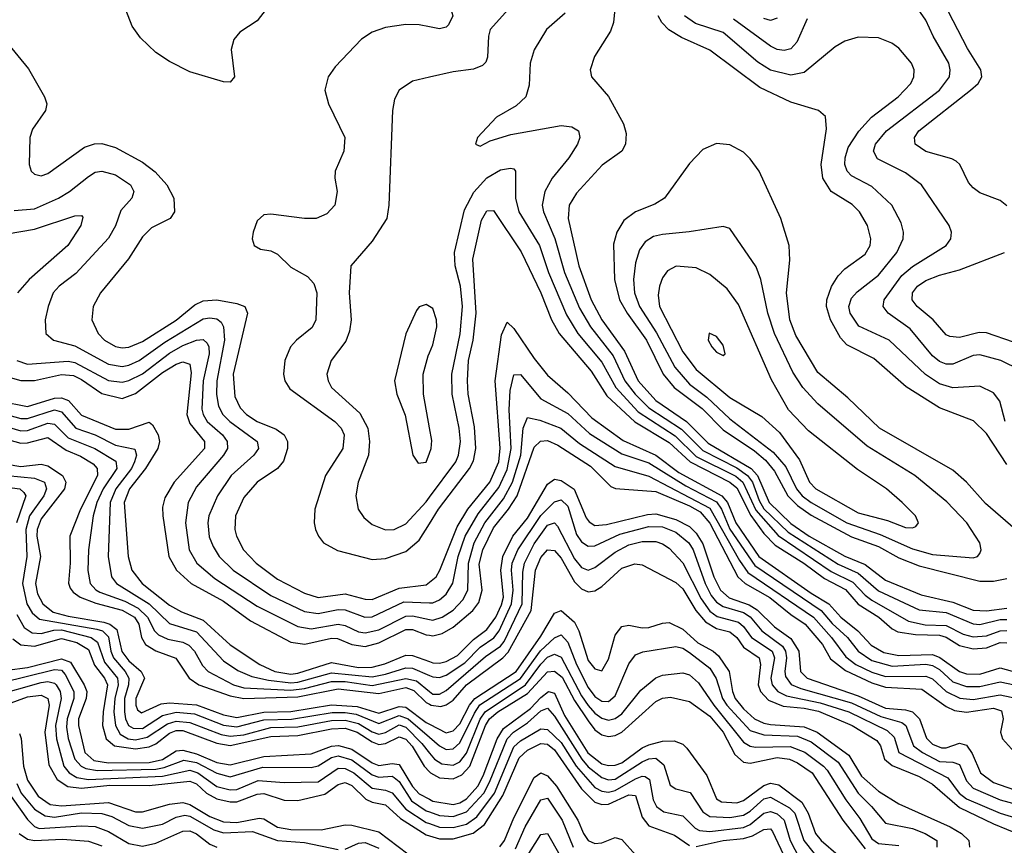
# Model space of a CAD drawing. Header units: inches. Extents: x 1308407 to 1441228, y 959628 to 1036311.
# Tile 474 of 656: x 1398787 to 1401702, y 976855 to 979299. Entities that reach past the tile are written whole.
import ezdxf

# ---------------------------------------------------------------- set-up
doc = ezdxf.new("R2010")
doc.units = ezdxf.units.IN
doc.header["$MEASUREMENT"] = 0
doc.layers.add('B3997', color=7, linetype='Continuous')
doc.layers.add('B4907', color=7, linetype='Continuous')

msp = doc.modelspace()

# ---------------------------------------------------------------- linework, layer by layer
at = {"layer": 'B3997', "color": 5}
for points, elevation in [([(1399516.5, 979330), (1399490, 979295), (1399438.6, 979261.4), (1399420.4, 979239.6), (1399413, 979210), (1399422.3, 979130), (1399410, 979113.3), (1399390, 979114.8), (1399290, 979144.1), (1399230, 979174.5), (1399190, 979201.5), (1399144.7, 979244.7), (1399119.4, 979279.4), (1399074.9, 979394.9)], 2880), ([(1400000, 979277.4), (1399970, 979283), (1399930, 979284.2), (1399870, 979275.8), (1399830, 979261.9), (1399798.7, 979241.3), (1399720.9, 979159.1), (1399699.7, 979130), (1399690.2, 979090), (1399700.6, 979050), (1399749.3, 978950), (1399746.2, 978910), (1399721, 978850), (1399719.8, 978830), (1399726.5, 978790), (1399720.2, 978750), (1399696.4, 978723.6), (1399664.7, 978710), (1399630, 978709.8), (1399530, 978723.1), (1399510, 978721.3), (1399490, 978703.7), (1399477.8, 978670), (1399474.6, 978650), (1399481.3, 978630), (1399499.5, 978619.5), (1399530, 978614.4), (1399550, 978605.2), (1399590, 978566.7), (1399638.6, 978538.6), (1399657.7, 978517.7), (1399667, 978490), (1399663.9, 978410), (1399652.3, 978387.7), (1399606, 978350), (1399588.5, 978330), (1399572, 978290), (1399567.6, 978250), (1399571.6, 978230), (1399586.3, 978206.3), (1399720.1, 978110), (1399738.6, 978090), (1399747.3, 978070), (1399743.8, 978030), (1399692.4, 977950), (1399660.7, 977850), (1399658.7, 977810), (1399662.5, 977790), (1399671, 977770), (1399686.5, 977750), (1399727.3, 977727.3), (1399830, 977701.4), (1399870, 977703.6), (1399930, 977724.3), (1399970, 977758.7), (1400000, 977806.9)], 2920), ([(1398749.7, 979229.7), (1398813.2, 979153.2), (1398860.1, 979070), (1398866.6, 979050), (1398863.2, 979030), (1398825, 978975), (1398816.6, 978950), (1398814.4, 978870), (1398820.9, 978850), (1398830, 978841.5), (1398850, 978836.9), (1398870, 978843.2), (1398978.8, 978921.2), (1399008.6, 978931.4), (1399030, 978932), (1399070, 978920.5), (1399150, 978876.5), (1399188, 978848.1), (1399222.3, 978810), (1399242.8, 978770), (1399245.3, 978730), (1399231.8, 978710), (1399177.1, 978682.9), (1399150, 978655.9), (1399108.8, 978591.2), (1399025.6, 978490), (1399003.9, 978450), (1399000.1, 978410), (1399019.2, 978370), (1399038.1, 978350), (1399070, 978331), (1399090, 978327.5), (1399110, 978329.5), (1399150, 978346.4), (1399250, 978409.5), (1399305.3, 978454.7), (1399330, 978466.2), (1399370, 978469.5), (1399430, 978459.2), (1399453.6, 978450), (1399461.4, 978430), (1399418.6, 978250), (1399423.8, 978183.8), (1399439.9, 978150), (1399458.5, 978130), (1399489.5, 978110), (1399546.5, 978086.5), (1399569.5, 978070), (1399579.3, 978050), (1399579.5, 978030), (1399567.4, 977992.6), (1399550, 977970.4), (1399490.1, 977930), (1399450, 977884.5), (1399425.7, 977830), (1399423.4, 977790), (1399428.8, 977770), (1399449.6, 977730), (1399487.1, 977690), (1399550, 977642.7), (1399630, 977601), (1399670, 977588.8), (1399750, 977599.1), (1399810, 977583.5), (1399830, 977583), (1399910, 977616.3), (1399990, 977625.7), (1400000, 977633.9)], 2880), ([(1400000, 979128.3), (1399950, 979116.8), (1399910.4, 979090), (1399896.2, 979063.8), (1399890.2, 979030), (1399879.4, 978750), (1399874, 978710), (1399830, 978643.5), (1399766.9, 978570), (1399762, 978490), (1399767.9, 978410), (1399763.6, 978376.4), (1399752.3, 978347.7), (1399709.3, 978290), (1399696.6, 978250), (1399699.8, 978230), (1399710.2, 978210), (1399794.2, 978134.2), (1399817.2, 978090), (1399822.5, 978050), (1399819.9, 978010), (1399788.8, 977930), (1399782, 977890), (1399789.4, 977850), (1399805.4, 977825.4), (1399830, 977804.8), (1399870, 977789), (1399895.1, 977790), (1399930, 977806.6), (1399990, 977871.7), (1400000, 977885.1)], 2940), ([(1398770, 978734.2), (1398830, 978738.4), (1398901.3, 978770), (1398933.8, 978790), (1398990, 978834.9), (1399010, 978847), (1399029.6, 978850.4), (1399070, 978839.2), (1399114.3, 978810), (1399125.1, 978790), (1399119, 978770), (1399086.4, 978733.6), (1399070, 978688.9), (1399050, 978652.5), (1398952.9, 978547.1), (1398903.5, 978510), (1398886.1, 978490), (1398870.7, 978450), (1398861.9, 978410), (1398864.1, 978370), (1398887.2, 978350), (1398950, 978333), (1399050, 978279.4), (1399090, 978272.7), (1399110, 978276.4), (1399140.3, 978290), (1399216, 978344), (1399330, 978413), (1399350, 978416.5), (1399370, 978413.3), (1399383, 978403), (1399390.4, 978390), (1399393.4, 978350), (1399370.3, 978230), (1399369.6, 978189.6), (1399375.2, 978155.2), (1399388.5, 978130), (1399408.7, 978110), (1399489.7, 978050), (1399493.7, 978030), (1399480.1, 978010), (1399412.9, 977950), (1399372.4, 977890), (1399346.4, 977830), (1399343.7, 977810), (1399348.1, 977768.1), (1399359.2, 977739.2), (1399377.7, 977710), (1399418.3, 977670), (1399530, 977594.3), (1399630, 977546.8), (1399670, 977541.4), (1399730, 977552.9), (1399750, 977552.4), (1399808.3, 977530), (1399830, 977531), (1399924.3, 977575.7), (1400000, 977573.2)], 2860), ([(1398750, 978665), (1398830, 978678.5), (1398950, 978718.6), (1398970, 978719.5), (1398974.1, 978714.1), (1398967.5, 978690), (1398929, 978630), (1398815, 978530), (1398779.8, 978490)], 2840), ([(1400000, 978449.7), (1399990, 978455.6), (1399970, 978449.3), (1399962, 978438), (1399930, 978369), (1399896.4, 978230), (1399903.1, 978190), (1399928.3, 978128.3), (1399950.4, 978010), (1399966.6, 977986.6), (1399990, 977988.9), (1400000, 978016.2)], 2960), ([(1398778, 978290), (1398810, 978279.4), (1398930, 978287.6), (1398950, 978284.6), (1399050, 978231), (1399090, 978226), (1399110, 978230.5), (1399150, 978250.9), (1399230, 978312.1), (1399270, 978334.2), (1399310.7, 978350.7), (1399330, 978352.2), (1399341.4, 978341.4), (1399346.9, 978330), (1399347.5, 978310), (1399330.2, 978230), (1399326, 978146), (1399329.5, 978130), (1399341.8, 978110), (1399386.9, 978070), (1399400.9, 978050), (1399401.8, 978030), (1399390.1, 978010), (1399310, 977915.8), (1399285.3, 977870), (1399277.3, 977810), (1399288.4, 977730), (1399311.4, 977690), (1399364.7, 977644.7), (1399490, 977562.6), (1399610, 977502.8), (1399650, 977495.9), (1399730, 977509.6), (1399750, 977505.4), (1399790, 977487.1), (1399810, 977484.2), (1399850, 977493.4), (1399930, 977533.5), (1399950, 977534.6), (1400000, 977523.6)], 2840), ([(1400000, 978090.5), (1399982.2, 978190), (1399981.5, 978250), (1399996.1, 978303.9), (1400000, 978312.9)], 2960), ([(1398721.5, 978250), (1398790.4, 978230.5), (1398830, 978230.9), (1398910, 978248.3), (1398946, 978246), (1398970, 978234.3), (1399030, 978192.1), (1399090, 978177.9), (1399130, 978192.7), (1399210, 978254.4), (1399250, 978278.9), (1399270, 978285.8), (1399290, 978279), (1399294, 978254), (1399281.1, 978130), (1399290, 978103.4), (1399334.1, 978050), (1399333.6, 978030), (1399243.8, 977930), (1399216.1, 977883.9), (1399210, 977856), (1399210.4, 977830), (1399228.2, 977710), (1399250.8, 977670), (1399294.3, 977630), (1399390, 977577.9), (1399470, 977519.8), (1399590, 977456.8), (1399631, 977451), (1399710, 977468.1), (1399727.5, 977467.5), (1399770, 977449.8), (1399810, 977443.6), (1399850, 977454.5), (1399930, 977493.6), (1399950, 977493.9), (1399990, 977478.2), (1400000, 977476.7)], 2820), ([(1398730, 978169.9), (1398810, 978154.1), (1398890, 978178.6), (1398910, 978180), (1398931.4, 978171.4), (1398970, 978128), (1399070, 978086.8), (1399110, 978086.5), (1399170, 978107.5), (1399179.5, 978099.5), (1399196.8, 978070), (1399200.7, 978050), (1399195.5, 978030), (1399159.5, 977970), (1399111.9, 977910), (1399096.3, 977870), (1399108.3, 977710), (1399119.1, 977670), (1399149, 977630), (1399230, 977566.1), (1399265.8, 977545.8), (1399330, 977521.5), (1399410, 977448.9), (1399497.6, 977390), (1399542.3, 977370), (1399590, 977362.2), (1399610, 977364.7), (1399710, 977395.9), (1399790, 977381.7), (1399830, 977382.1), (1399868.1, 977391.9), (1399930, 977418.2), (1399950, 977417.2), (1400000, 977398.8)], 2780), ([(1398730, 978134.9), (1398790, 978118.8), (1398810, 978118.6), (1398890, 978143.8), (1398910, 978138.2), (1398953.1, 978090), (1399010, 978070.2), (1399070, 978039.6), (1399127.9, 978027.9), (1399132.3, 978010), (1399127, 977990), (1399117.4, 977970), (1399071.4, 977910), (1399054.3, 977870), (1399048.3, 977710), (1399058.8, 977650), (1399073.7, 977630), (1399169.9, 977569.9), (1399230, 977512.2), (1399310, 977486.9), (1399390, 977401.1), (1399432.5, 977372.5), (1399474.5, 977354.5), (1399523.6, 977343.6), (1399590, 977336.5), (1399610, 977338.1), (1399710, 977365.8), (1399830, 977354.2), (1399870, 977361.5), (1399930, 977380.4), (1399950, 977379.2), (1400000, 977358.1)], 2760), ([(1398730, 978099.4), (1398790, 978081.9), (1398810, 978082.7), (1398870, 978104.4), (1398890, 978102), (1398930, 978060.8), (1399009.2, 978030), (1399071.7, 977991.7), (1399074.2, 977970), (1399033.5, 977910), (1399015.2, 977870), (1399004, 977830), (1398990.1, 977730.1), (1398988.3, 977668.3), (1398995.8, 977630), (1399011.7, 977611.7), (1399024.4, 977604.4), (1399097.6, 977577.6), (1399137.3, 977557.3), (1399164.8, 977530), (1399186.1, 977490), (1399198.1, 977478.1), (1399225.1, 977465.1), (1399270, 977456.3), (1399287.9, 977447.9), (1399303.8, 977430), (1399327.8, 977387.8), (1399344.7, 977370), (1399419.6, 977330), (1399450, 977321.8), (1399590, 977314.8), (1399630, 977319.6), (1399710, 977340.3), (1399750, 977339.6), (1399830, 977328.7), (1399930, 977349), (1399961.6, 977341.6), (1400000, 977310.7)], 2740), ([(1398730, 978062.3), (1398790, 978044.9), (1398810, 978046.1), (1398870, 978062), (1398924.6, 978024.6), (1398967, 978007), (1399003.8, 977983.8), (1399016.2, 977970), (1399016.6, 977950), (1398967.1, 977850), (1398935.4, 977770), (1398936.3, 977690), (1398930.9, 977630.9), (1398936.1, 977616.1), (1398944.5, 977604.5), (1398966.2, 977590), (1399012.1, 977572.1), (1399090, 977551.5), (1399127.1, 977530), (1399139.7, 977510), (1399147.6, 977470), (1399159.3, 977450), (1399190, 977430.5), (1399249.4, 977409.4), (1399288.3, 977350), (1399317.1, 977330), (1399410, 977297.4), (1399450, 977289.5), (1399610, 977294.8), (1399730, 977318.2), (1399850, 977304.1), (1399930, 977322), (1399953.7, 977313.7), (1399990, 977278.4), (1400000, 977272.9)], 2720), ([(1398750, 977983.6), (1398790, 977976.3), (1398850, 977983.4), (1398870, 977978.8), (1398913, 977950), (1398923.1, 977930), (1398919.7, 977910), (1398850, 977821.1), (1398838.6, 977790), (1398837.7, 977770), (1398848.2, 977710), (1398833.5, 977630), (1398839.2, 977599.2), (1398854.8, 977570), (1398885.6, 977545.6), (1398930, 977533.3), (1399035.5, 977515.5), (1399053.6, 977510), (1399074.4, 977494.4), (1399088.8, 977428.8), (1399110, 977401.2), (1399146.3, 977370), (1399155.9, 977350), (1399131, 977290), (1399130.1, 977270), (1399135.9, 977255.9), (1399147.2, 977247.2), (1399206, 977274), (1399230, 977277), (1399310, 977271), (1399390, 977241), (1399430, 977233.5), (1399510, 977249.8), (1399590, 977250.8), (1399710, 977270.8), (1399785.8, 977265.8), (1399850, 977246.1), (1399910, 977266.2), (1399930, 977263.7), (1399990, 977218.9), (1400000, 977213.8)], 2680), ([(1398750, 977949.7), (1398830, 977942), (1398860.3, 977930), (1398865.8, 977910), (1398858.4, 977890), (1398816.1, 977830), (1398804.4, 977790), (1398808, 977710), (1398795.1, 977630), (1398808, 977570), (1398823.1, 977543.1), (1398844.9, 977524.9), (1399014.7, 977494.7), (1399031.6, 977490), (1399050, 977472.7), (1399056.4, 977430), (1399064.4, 977410), (1399098.8, 977370), (1399109.4, 977350), (1399108.5, 977330), (1399097.1, 977290), (1399096.7, 977250), (1399099.8, 977230), (1399109.2, 977210), (1399122.4, 977202.4), (1399150, 977201.4), (1399210, 977239.8), (1399250, 977249.6), (1399304.3, 977244.3), (1399390, 977210.8), (1399430, 977205.8), (1399510, 977226.5), (1399591.6, 977228.4), (1399711.8, 977248.2), (1399750, 977248.6), (1399783.1, 977243.1), (1399850, 977215.7), (1399910, 977239.5), (1399937.4, 977230), (1400000, 977175.8)], 2660), ([(1398750, 977915.3), (1398787, 977910), (1398799.2, 977899.2), (1398804.7, 977890), (1398777.4, 977810)], 2640), ([(1398778.2, 977538.2), (1398800, 977500), (1398823.7, 977483.7), (1398850, 977482.3), (1398887.7, 977492.3), (1398910, 977492.9), (1398998.1, 977470), (1399016.7, 977456.7), (1399037.4, 977397.4), (1399075.9, 977350), (1399078.3, 977330), (1399068.8, 977290), (1399065.6, 977250), (1399070, 977210), (1399084.3, 977184.3), (1399108.3, 977170), (1399130, 977167.8), (1399164.6, 977175.4), (1399224.8, 977215.2), (1399250, 977222.9), (1399290, 977218.5), (1399383.4, 977183.4), (1399410, 977177.9), (1399450, 977182.7), (1399530, 977203.7), (1399610, 977205.9), (1399710, 977224.5), (1399750, 977226), (1399790, 977215.6), (1399830, 977191.1), (1399850, 977184.4), (1399870, 977189.5), (1399910, 977211.5), (1399930, 977204.8), (1399977, 977157), (1400000, 977128.4)], 2640), ([(1398765.9, 977465.9), (1398790, 977448.3), (1398830, 977444.7), (1398910, 977467.5), (1398955.6, 977455.6), (1398990, 977434.6), (1399008.6, 977388.6), (1399038.1, 977350), (1399047.1, 977330), (1399033.8, 977250), (1399031.7, 977210), (1399042.7, 977170), (1399067.5, 977150), (1399130, 977140.4), (1399170, 977146.4), (1399190, 977155.4), (1399230, 977187.5), (1399250, 977195.4), (1399270, 977195.1), (1399370, 977157.4), (1399410, 977150.3), (1399530, 977177.6), (1399610, 977180.2), (1399710, 977199.8), (1399750, 977201.8), (1399786.1, 977190), (1399830, 977161.2), (1399850, 977153.7), (1399870, 977156.5), (1399910, 977176.8), (1399930, 977169.5), (1399949.1, 977149.1), (1399984.5, 977090), (1400000, 977073.1)], 2620), ([(1398750, 977374.1), (1398810, 977381.7), (1398910, 977407.2), (1398936.9, 977396.9), (1398977.9, 977330), (1398985.4, 977310), (1398983.1, 977290), (1398960.6, 977230), (1398960.5, 977210), (1398979.8, 977130), (1399006.1, 977106.1), (1399050, 977099.4), (1399170, 977099.9), (1399210, 977109.3), (1399250, 977135), (1399270, 977137.3), (1399310, 977126.4), (1399370, 977100.5), (1399410, 977093.7), (1399510, 977118.1), (1399650, 977126.3), (1399710, 977148.5), (1399730.5, 977150.5), (1399770, 977140.1), (1399830, 977099), (1399850, 977091), (1399890, 977097.5), (1399910, 977094.1), (1399950, 977029.8), (1399970, 977007.8), (1400000, 976991.7)], 2580), ([(1398730, 977336.6), (1398890, 977375.6), (1398910, 977373.2), (1398921.2, 977361.2), (1398946.7, 977310), (1398946.5, 977290), (1398927, 977230), (1398925.1, 977205.1), (1398930, 977171), (1398950.2, 977110.2), (1398968.3, 977090), (1398982.8, 977082.8), (1399017, 977077), (1399190, 977081), (1399214.9, 977085.1), (1399272.3, 977107.7), (1399310, 977100.8), (1399370, 977068.9), (1399410, 977058.2), (1399506.2, 977086.2), (1399650, 977085.2), (1399670, 977090.3), (1399710, 977115.5), (1399730, 977119.7), (1399770, 977108.1), (1399830, 977063.5), (1399850, 977057.1), (1399890, 977059.5), (1399896, 977056), (1399910, 977043.7), (1399947.1, 976987.1), (1399990, 976957.5), (1400000, 976954)], 2560), ([(1398710, 977297.5), (1398850, 977337.2), (1398870, 977340.5), (1398890, 977335.4), (1398895, 977330), (1398906.1, 977310), (1398909.2, 977290), (1398892.7, 977210), (1398895.5, 977170), (1398917.8, 977090), (1398933.3, 977070), (1398956.1, 977056), (1398990.3, 977050.3), (1399210, 977059.8), (1399290, 977078), (1399314.5, 977070), (1399370, 977029.3), (1399410, 977019.4), (1399430, 977020.8), (1399492.8, 977047.2), (1399570, 977041), (1399670, 977042.9), (1399730, 977083.2), (1399750, 977082.8), (1399776.1, 977070), (1399830, 977024.1), (1399870, 977018.8), (1399890, 977010.1), (1399930, 976962.1), (1399990, 976923.1), (1400000, 976919.7)], 2540), ([(1398690, 977251.5), (1398810, 977294.2), (1398850, 977299.4), (1398870.2, 977290.2), (1398873.7, 977270), (1398860.8, 977190), (1398873.3, 977093.4), (1398897.6, 977050), (1398929.4, 977029.4), (1398970, 977024), (1399053.3, 977033.3), (1399170, 977032.2), (1399290, 977045.4), (1399310, 977036.9), (1399339.6, 977010), (1399370, 976992.8), (1399410, 976983.5), (1399430, 976983.5), (1399490, 977006.2), (1399510, 977008.9), (1399570, 976989.1), (1399610, 976988.1), (1399690, 977006.7), (1399730, 977035.5), (1399750, 977040.7), (1399770, 977032.4), (1399811.5, 976991.5), (1399830, 976982.6), (1399870, 976974.9), (1399914.5, 976934.5), (1399990, 976886.7), (1400000, 976883.8)], 2520), ([(1398786.1, 977186.1), (1398791.4, 977171.4), (1398797.8, 977090), (1398810, 977048.1), (1398841.2, 977001.2), (1398876.4, 976976.5), (1398910, 976971.8), (1399050, 976981.9), (1399130, 976954.8), (1399150, 976954.2), (1399230, 976977.1), (1399270, 976981.9), (1399290, 976976.4), (1399350, 976940.8), (1399390, 976924.4), (1399430, 976923.1), (1399496, 976936), (1399510, 976933.9), (1399550, 976908.8), (1399590, 976902.1), (1399679.3, 976900.7), (1399750, 976915.7), (1399770, 976914.8), (1399850, 976895.3), (1399936.5, 976830)], 2480), ([(1398727.1, 977047.1), (1398810, 976931.5), (1398830, 976910.6), (1398844.8, 976904.8), (1398970, 976913.1), (1399010, 976911.2), (1399050, 976895.8), (1399110, 976860.4), (1399150, 976853), (1399190, 976861.6), (1399270, 976897.1), (1399290, 976897.7), (1399310, 976889.7), (1399350, 976858.6), (1399370, 976849.8)], 2440), ([(1398778.4, 977038.4), (1398791.4, 977010), (1398830, 976962.5), (1398862.1, 976942.1), (1398890, 976939), (1398970, 976951.3), (1399029.9, 976949.9), (1399059.7, 976940.3), (1399110, 976913.9), (1399150, 976906.2), (1399210, 976918.1), (1399250, 976938.6), (1399275.5, 976944.5), (1399290, 976942), (1399361.4, 976901.4), (1399390, 976891.8), (1399475.8, 976895.8), (1399549.9, 976869.9), (1399630, 976863.4), (1399730, 976842.6)], 2460), ([(1398785.3, 976890), (1398810, 976873.2), (1398830.1, 976869.9), (1398913.3, 976873.3), (1398990, 976868), (1399030, 976853.4)], 2420), ([(1399750, 976843.7), (1399790, 976861.3), (1399810, 976864), (1399850, 976847)], 2460)]:
    msp.add_lwpolyline(points, dxfattribs=dict(at, elevation=elevation))
at = {"layer": 'B4907', "color": 5}
for points, elevation in [([(1400000, 979453.8), (1400050, 979431.7), (1400170, 979404.6), (1400233.7, 979370), (1400243.2, 979350), (1400234.4, 979330), (1400179.8, 979270), (1400174.6, 979250), (1400172.3, 979187.7), (1400166.9, 979173.1), (1400156.9, 979163.1), (1400130, 979152.6), (1400070, 979144.5), (1400000, 979128.3)], 2940), ([(1400000, 979371.2), (1400002.8, 979370), (1400038.5, 979350), (1400063.2, 979330), (1400069.1, 979310), (1400056.8, 979283.2), (1400050, 979276.8), (1400030, 979271.8), (1400000, 979277.4)], 2920), ([(1400551, 979351), (1400545.5, 979290), (1400535.7, 979264.3), (1400488.3, 979190), (1400476, 979150), (1400480.3, 979130), (1400530, 979071.3), (1400574.7, 978990), (1400582.1, 978962.1), (1400580.7, 978930), (1400570.1, 978909.9), (1400511.8, 978868.2), (1400435, 978784.9), (1400413.9, 978750), (1400410.7, 978710), (1400442, 978570), (1400478.5, 978470), (1400510, 978410.1), (1400577.8, 978317.8), (1400618, 978230), (1400670, 978171.7), (1400761.4, 978110), (1400825.4, 978045.4), (1400953, 977970), (1400971.6, 977950), (1401005.8, 977870), (1401070, 977807.3), (1401124.5, 977770), (1401230, 977711.2), (1401290, 977686), (1401350, 977639.6), (1401456.3, 977596.3), (1401550, 977574.9), (1401610, 977551.5), (1401649.2, 977549.2), (1401710, 977556.6)], 2980), ([(1401710, 978747.6), (1401690, 978763.5), (1401630, 978785.9), (1401610, 978800.6), (1401596.7, 978816.7), (1401570.3, 978870.3), (1401559.6, 978879.6), (1401547.2, 978887.2), (1401470, 978908.3), (1401438.4, 978930), (1401436.4, 978950), (1401449.4, 978970), (1401602, 979090), (1401624.9, 979110), (1401636.2, 979130), (1401632.5, 979150), (1401593.3, 979213.3), (1401522.5, 979350)], 2920), ([(1400401.7, 979318.3), (1400346.2, 979270), (1400310.1, 979209.9), (1400298.2, 979170), (1400295, 979105), (1400285.2, 979070), (1400256.6, 979043.4), (1400198.4, 979010), (1400142, 978950), (1400136, 978930), (1400150, 978924.4), (1400179.6, 978940.4), (1400241.3, 978958.7), (1400390, 978985.7), (1400421.8, 978981.8), (1400441.3, 978970), (1400445.2, 978950), (1400438.1, 978930), (1400412.5, 978890), (1400363.4, 978830), (1400341.3, 978790), (1400333.8, 978750), (1400337.4, 978730), (1400371, 978651), (1400400.2, 978550), (1400444.6, 978444.6), (1400477.1, 978390), (1400543.6, 978303.6), (1400578.7, 978230), (1400609, 978190), (1400650, 978149.5), (1400746.5, 978086.5), (1400810, 978023.4), (1400910, 977972.4), (1400942.3, 977950), (1400957, 977930), (1400976, 977876), (1400990, 977851.5), (1401061.9, 977781.9), (1401210, 977687.5), (1401270, 977660.6), (1401330, 977607.9), (1401450, 977552), (1401530, 977543.8), (1401610, 977511), (1401630, 977508.9), (1401690, 977523.4), (1401710, 977523.7)], 2960), ([(1401750, 978261.3), (1401691.8, 978290), (1401630, 978307.1), (1401610, 978304.8), (1401550, 978279.6), (1401530, 978278.9), (1401510, 978286.7), (1401490, 978304.2), (1401423.6, 978383.6), (1401358, 978430), (1401343.4, 978450), (1401346.9, 978470), (1401398.9, 978541.1), (1401430, 978567.8), (1401529.8, 978630), (1401543.5, 978650), (1401546, 978670), (1401538.8, 978690), (1401457, 978810), (1401410, 978845.9), (1401327.2, 978887.2), (1401315, 978910), (1401320.8, 978930), (1401353, 978970), (1401510.8, 979090), (1401539.9, 979130), (1401542.4, 979150), (1401537.9, 979170), (1401491.2, 979250), (1401470, 979297.7), (1401446.9, 979330)], 2940), ([(1401710, 977982.4), (1401650, 978073.9), (1401611.3, 978111.2), (1401510, 978150.3), (1401411.7, 978211.7), (1401316.4, 978296.4), (1401236.3, 978336.3), (1401217.4, 978357.4), (1401187.4, 978410), (1401175.7, 978450), (1401176.8, 978470), (1401190.7, 978509.3), (1401210, 978540.8), (1401230, 978561.4), (1401290, 978604.7), (1401304.7, 978630), (1401306.9, 978650), (1401297.5, 978690), (1401273.1, 978730), (1401251.6, 978751.6), (1401190, 978790), (1401165.4, 978830), (1401160.3, 978870), (1401175.8, 978975.8), (1401172.4, 979012.4), (1401152.3, 979030), (1401070, 979054.1), (1400978.1, 979098.1), (1400830, 979208.6), (1400746.3, 979246.3), (1400708.4, 979268.4), (1400688.2, 979290), (1400677.7, 979310)], 2980), ([(1401704.5, 978110), (1401689.5, 978169.5), (1401670, 978194.7), (1401630, 978214.3), (1401550, 978208.9), (1401510, 978221), (1401468.5, 978248.5), (1401361.1, 978350), (1401271.6, 978391.6), (1401245.6, 978430), (1401242.4, 978450), (1401250, 978474.8), (1401266.6, 978493.4), (1401330, 978542.8), (1401384.3, 978610), (1401402.7, 978650), (1401403.6, 978670), (1401397.2, 978697.2), (1401369.2, 978750), (1401310, 978805), (1401250, 978836.9), (1401236.9, 978850), (1401229.9, 978870), (1401230.6, 978890), (1401239.8, 978920.2), (1401271.1, 978968.9), (1401309.5, 979010.6), (1401388, 979070), (1401425.6, 979110), (1401434.7, 979130), (1401435.2, 979150), (1401427.4, 979170), (1401390, 979214), (1401369.2, 979229.2), (1401330, 979245), (1401270, 979246.5), (1401230, 979234.8), (1401201.6, 979218.5), (1401110, 979142.5), (1401070, 979134.1), (1401009.5, 979149.5), (1400972.8, 979172.8), (1400870, 979260.4), (1400787.7, 979287.7), (1400755.6, 979310)], 2960), ([(1401119, 979301), (1401087.9, 979232.1), (1401070, 979212.6), (1401050, 979207.2), (1401030, 979210.7), (1401010, 979220.1), (1400900.3, 979300.3)], 2940), ([(1401030, 979302.7), (1401010, 979296.4), (1400990, 979302.3)], 2920), ([(1401735.3, 977790), (1401647.1, 977867.1), (1401590, 977929.9), (1401550, 977965.8), (1401332.7, 978090), (1401239.3, 978179.4), (1401150, 978254.2), (1401084.5, 978364.5), (1401066.8, 978410), (1401057.4, 978490), (1401067.2, 978587.2), (1401065.2, 978630), (1401040.8, 978710), (1400975.9, 978850), (1400950, 978886.8), (1400930, 978906.3), (1400890, 978928.2), (1400850, 978932.4), (1400810, 978914.6), (1400770, 978873.5), (1400695.8, 978770), (1400667.7, 978752.3), (1400610, 978730.4), (1400575.5, 978704.5), (1400554.5, 978670), (1400545.4, 978634.6), (1400548.1, 978530), (1400562.7, 978470), (1400585.7, 978430), (1400642.9, 978350), (1400692.2, 978250), (1400724.7, 978210), (1400807.5, 978147.5), (1400870, 978084.4), (1400962.6, 978022.6), (1400995.3, 977995.3), (1401022.2, 977962.2), (1401061.4, 977890), (1401090, 977861), (1401130, 977832.6), (1401250, 977768.5), (1401330, 977739.1), (1401390, 977706.3), (1401450, 977682.5), (1401630, 977637.4), (1401670, 977637), (1401710, 977645.1)], 3020), ([(1400000, 977885.1), (1400078.6, 977990), (1400086.5, 978010), (1400091.5, 978050), (1400087.6, 978090), (1400067.4, 978190), (1400065.9, 978250), (1400091.1, 978368.9), (1400098.3, 978450), (1400092.1, 978510), (1400076, 978570), (1400074.3, 978610), (1400103.7, 978736.3), (1400131.4, 978788.6), (1400170, 978831), (1400210, 978854.5), (1400239.7, 978859.7), (1400250, 978857.6), (1400255.3, 978850), (1400255, 978770), (1400264.5, 978730), (1400325.5, 978630), (1400352.7, 978550), (1400405.4, 978425.4), (1400439.6, 978370), (1400510, 978285.3), (1400551.7, 978210), (1400618.3, 978138.3), (1400727.2, 978067.2), (1400790, 978006.2), (1400907.3, 977947.3), (1400928.4, 977930), (1400966.9, 977846.9), (1401032.4, 977772.4), (1401190, 977665.2), (1401253.6, 977633.6), (1401290, 977595.1), (1401310, 977580.3), (1401418.7, 977518.7), (1401468.2, 977508.2), (1401530, 977506.1), (1401580.4, 977480.4), (1401610, 977472.6), (1401650, 977475.3), (1401690, 977490.4), (1401710, 977490.9)], 2940), ([(1400000, 977806.9), (1400026.8, 977850), (1400118.8, 977970), (1400130, 977993.6), (1400137.6, 978030), (1400133.5, 978093.5), (1400114.9, 978190), (1400112.7, 978230), (1400116.1, 978290), (1400129.6, 978350), (1400138, 978430), (1400128, 978590), (1400154.5, 978705.5), (1400170, 978733), (1400190, 978734.3), (1400271.7, 978611.7), (1400330.1, 978489.9), (1400361.7, 978410), (1400383.9, 978370), (1400478.7, 978258.7), (1400525.3, 978185.3), (1400608.4, 978108.4), (1400710, 978047.4), (1400772.2, 977990), (1400889.7, 977929.7), (1400910, 977913.6), (1400951.3, 977831.3), (1400990, 977778.2), (1401023.4, 977743.4), (1401108.3, 977690), (1401170, 977644.6), (1401232, 977612), (1401270, 977569), (1401330.8, 977530.8), (1401370, 977496.3), (1401387.4, 977487.4), (1401439.2, 977479.2), (1401510, 977477.4), (1401530, 977471.1), (1401570, 977446.9), (1401610, 977436.5), (1401650, 977439.9), (1401690, 977455.1), (1401710, 977454.9)], 2920), ([(1401730, 978344), (1401650, 978371.7), (1401627.5, 978372.5), (1401570, 978358.5), (1401540.9, 978360.9), (1401530, 978366), (1401491.8, 978410), (1401444.1, 978450), (1401429.5, 978470), (1401430.4, 978490), (1401445.3, 978510), (1401470, 978526.4), (1401510, 978542.3), (1401570, 978558.1), (1401703.1, 978610)], 2920), ([(1400000, 978312.9), (1400010, 978336.3), (1400022, 978390), (1400020.9, 978410), (1400010, 978443.7), (1400000, 978449.7)], 2960), ([(1400000, 977633.9), (1400019.6, 977650), (1400030.9, 977669.1), (1400081.8, 977798.2), (1400113.8, 977850), (1400178.7, 977930), (1400205.4, 977990), (1400209.8, 978030.2), (1400194.6, 978230), (1400213.6, 978366.4), (1400230, 978403.2), (1400250, 978384.6), (1400310, 978295.5), (1400350, 978246.3), (1400410, 978194.8), (1400480.4, 978120.4), (1400573.5, 978053.5), (1400670, 978009.5), (1400738.6, 977958.6), (1400865.8, 977890), (1400882.4, 977870), (1400907.3, 977810), (1400975.6, 977710), (1401130, 977601.7), (1401182.5, 977570), (1401217.9, 977530), (1401268.7, 977490), (1401307.7, 977447.7), (1401345.6, 977425.6), (1401390, 977417.3), (1401490, 977419.9), (1401511.3, 977411.3), (1401569.9, 977369.9), (1401590, 977362.6), (1401630, 977362), (1401690, 977380.9), (1401750, 977364)], 2880), ([(1400000, 977573.2), (1400010, 977572.8), (1400030, 977581.3), (1400050, 977598.9), (1400069.2, 977630.8), (1400085.3, 977710), (1400105.7, 977770), (1400144.2, 977835.8), (1400205.6, 977914.4), (1400230, 977967), (1400242.1, 978030), (1400235.6, 978144.4), (1400239, 978201), (1400250, 978248.1), (1400270, 978248.7), (1400330, 978177), (1400410, 978133.5), (1400474.3, 978074.3), (1400570, 978014.2), (1400650, 977987.2), (1400759.3, 977919.3), (1400850, 977871.5), (1400864.6, 977850), (1400890, 977791), (1400963.3, 977683.4), (1401159.9, 977550), (1401192.1, 977512.1), (1401237.7, 977470), (1401269.5, 977429.5), (1401310, 977402), (1401370, 977385.4), (1401470, 977391.1), (1401490, 977387.7), (1401510, 977376), (1401550, 977339.5), (1401590, 977325.4), (1401630, 977325.3), (1401690, 977339), (1401770, 977322.3)], 2860), ([(1400000, 977523.6), (1400010, 977521.4), (1400037.6, 977530), (1400070, 977551.3), (1400098.4, 977581.6), (1400113.2, 977610), (1400115.2, 977690), (1400132.2, 977750), (1400164.4, 977810), (1400219.3, 977880.7), (1400246.1, 977930), (1400270.7, 978010), (1400277.9, 978090), (1400290, 978121.1), (1400326.4, 978113.6), (1400389.5, 978089.5), (1400444.3, 978044.3), (1400550, 977976.1), (1400650, 977947.9), (1400830, 977852.6), (1400917.9, 977697.9), (1400943.1, 977663.1), (1401137.7, 977530), (1401190.7, 977470), (1401233.1, 977413.1), (1401262.7, 977390), (1401310, 977367.3), (1401350, 977354.8), (1401470, 977356.1), (1401490, 977347.5), (1401530, 977310), (1401570.9, 977290.9), (1401610, 977287), (1401690, 977301.1), (1401741.4, 977290)], 2840), ([(1400000, 978016.2), (1400005.1, 978030), (1400006.6, 978053.4), (1400000, 978090.5)], 2960), ([(1400000, 977476.7), (1400010, 977475.1), (1400038.1, 977481.9), (1400070, 977500.8), (1400128.8, 977550), (1400146.2, 977573.8), (1400156.6, 977610), (1400147.1, 977687.1), (1400157.7, 977730), (1400190, 977794.4), (1400234.5, 977850), (1400260, 977890), (1400310, 978033.3), (1400328.7, 978051.3), (1400350, 978053.1), (1400379.8, 978039.8), (1400477.3, 977977.3), (1400537.2, 977917.2), (1400551.3, 977911.3), (1400670, 977902.6), (1400770, 977860.1), (1400801.8, 977841.8), (1400830, 977808.9), (1400913, 977650), (1400934.6, 977630), (1401008.3, 977588.3), (1401070, 977538.2), (1401112.7, 977510), (1401163.7, 977450), (1401187.4, 977407.4), (1401232.2, 977372.2), (1401310, 977336.2), (1401350, 977323.4), (1401457.8, 977317.8), (1401530, 977266.3), (1401554.4, 977254.4), (1401590, 977249.5), (1401670, 977260.8), (1401693.7, 977253.7), (1401699.4, 977230), (1401690.6, 977190), (1401697, 977170), (1401741.5, 977121.5)], 2820), ([(1400000, 977398.8), (1400010, 977395.1), (1400030, 977394.8), (1400050, 977399.7), (1400083, 977417), (1400130, 977464.7), (1400170, 977494.3), (1400196.8, 977530), (1400213.5, 977566.5), (1400218.9, 977590), (1400211.1, 977670), (1400217.6, 977710), (1400246.6, 977770), (1400290, 977823.7), (1400350, 977923.7), (1400370, 977938.5), (1400390, 977935), (1400428.9, 977908.9), (1400464.2, 977824.1), (1400472.6, 977812.6), (1400490, 977802.1), (1400524.3, 977804.3), (1400646.2, 977833.8), (1400670, 977835.8), (1400730, 977819.6), (1400770, 977798.5), (1400790, 977778.6), (1400810, 977747.4), (1400841.9, 977650), (1400861.9, 977610), (1400887.8, 977587.8), (1400946.8, 977566.8), (1400970, 977552.6), (1401021.9, 977501.9), (1401070, 977467.2), (1401094.2, 977430), (1401098.4, 977370), (1401118.5, 977350), (1401270, 977297.3), (1401350, 977261.4), (1401410, 977256.4), (1401430, 977250.2), (1401450.8, 977230), (1401472.3, 977172.3), (1401490, 977154.4), (1401516.2, 977143.8), (1401530, 977143.4), (1401570, 977157.1), (1401590, 977151.2), (1401607.3, 977127.3), (1401631.9, 977070), (1401670, 977041.1), (1401752.1, 977012.1)], 2780), ([(1400000, 977358.1), (1400010, 977353.9), (1400030, 977352), (1400050, 977358.6), (1400105, 977395), (1400150, 977442), (1400190.5, 977469.5), (1400206.7, 977490), (1400243.3, 977570), (1400247.7, 977610), (1400242.8, 977670), (1400245.4, 977690), (1400261.6, 977730), (1400330, 977831.3), (1400370, 977871.8), (1400390, 977878.1), (1400410, 977858.8), (1400435.1, 977775.1), (1400450, 977753.3), (1400470, 977740.6), (1400490, 977741.7), (1400564.2, 977775.8), (1400650, 977798.6), (1400690, 977797.7), (1400730, 977781.8), (1400768, 977750), (1400781, 977730), (1400816.3, 977630), (1400834.2, 977594.2), (1400850, 977575.1), (1400870, 977561.9), (1400930, 977543.9), (1400950, 977531.4), (1400984.6, 977490), (1401045.1, 977445.1), (1401054.7, 977430), (1401057.7, 977410), (1401052.2, 977370), (1401054.4, 977354.4), (1401071.3, 977331.3), (1401099.3, 977319.3), (1401250, 977276.7), (1401336.4, 977236.4), (1401398.9, 977218.9), (1401410.8, 977210), (1401433, 977150), (1401460.2, 977130), (1401510, 977103.4), (1401550, 977101.5), (1401570, 977094.1), (1401590, 977046.5), (1401610, 977024.8), (1401690, 976989.6), (1401847.9, 976947.9)], 2760), ([(1400000, 977310.7), (1400010, 977302.7), (1400030, 977302.8), (1400050, 977313.3), (1400166, 977414), (1400210, 977444.5), (1400221.1, 977458.9), (1400274.2, 977570), (1400276.1, 977663.9), (1400281.6, 977690), (1400310, 977747), (1400350, 977802.4), (1400370, 977809.7), (1400379.6, 977799.6), (1400430, 977702.9), (1400450, 977677.5), (1400470, 977669.7), (1400490, 977677.2), (1400550, 977722.4), (1400590, 977744.2), (1400630, 977754.8), (1400670, 977754.1), (1400690, 977747.5), (1400710, 977734.2), (1400750, 977691.1), (1400804.4, 977584.4), (1400830, 977548.1), (1400852.4, 977532.4), (1400915.2, 977515.2), (1400930, 977503.3), (1400953.9, 977470), (1401014.6, 977430), (1401021.4, 977410), (1401010.7, 977350), (1401014.7, 977330), (1401031.5, 977310), (1401057.8, 977297.8), (1401157.3, 977277.3), (1401242.4, 977250), (1401355.4, 977195.4), (1401375.7, 977175.7), (1401390.1, 977130), (1401534.9, 977054.9), (1401568.3, 977010), (1401590, 976993.1), (1401690, 976950.6), (1401810, 976914)], 2740), ([(1400000, 977272.9), (1400005.2, 977270), (1400034, 977266), (1400050, 977270.6), (1400070, 977285.3), (1400109.4, 977330.6), (1400217.1, 977410), (1400233.5, 977426.5), (1400301.7, 977550), (1400313.6, 977670), (1400330, 977707.5), (1400350, 977730.1), (1400370, 977728.1), (1400390, 977705.5), (1400430, 977635.1), (1400450, 977614.5), (1400470, 977605.8), (1400490, 977608), (1400510, 977621.1), (1400570, 977675.5), (1400608.7, 977688.7), (1400630, 977685.6), (1400730, 977633.1), (1400750, 977614.2), (1400789.3, 977550), (1400817.1, 977517.1), (1400850, 977496.9), (1400890, 977487.1), (1400910, 977470.1), (1400930, 977441.4), (1400976.3, 977410), (1400980.5, 977390), (1400973.2, 977330), (1400979.9, 977310), (1401004.4, 977284.4), (1401047.4, 977267.4), (1401110, 977261.5), (1401151.8, 977251.8), (1401252, 977210), (1401325.3, 977165.3), (1401335.8, 977150), (1401347.5, 977110), (1401370, 977091.7), (1401450, 977058.9), (1401490, 977036.5), (1401570, 976967.3), (1401670, 976918.9), (1401747.4, 976887.4)], 2720), ([(1400000, 977213.8), (1400050, 977188.1), (1400070, 977193.7), (1400090, 977214.5), (1400119, 977270), (1400134.6, 977290), (1400257.1, 977370), (1400330, 977474), (1400370, 977542), (1400390, 977549.8), (1400430, 977515.2), (1400442.3, 977490), (1400470, 977402.7), (1400490, 977377.8), (1400510, 977371.6), (1400530, 977405.8), (1400550, 977477.3), (1400570, 977502.5), (1400590, 977506.9), (1400630, 977498.7), (1400650, 977499.7), (1400690, 977513), (1400710, 977514.5), (1400750, 977494.9), (1400794.6, 977454.6), (1400840.5, 977430), (1400856.1, 977416.1), (1400887.7, 977370), (1400897.3, 977310), (1400905.2, 977290), (1400930, 977259.5), (1400962.3, 977230), (1400990, 977216.5), (1401010, 977212.4), (1401110, 977206.3), (1401147.7, 977190), (1401242.3, 977122.3), (1401279.5, 977059.5), (1401330, 977015.8), (1401390, 976977.9), (1401541.5, 976910), (1401575.8, 976890), (1401597.3, 976870), (1401599.4, 976850)], 2680), ([(1400000, 977175.8), (1400030, 977149.8), (1400050, 977139.3), (1400070, 977140.9), (1400090, 977158.8), (1400133.2, 977246.8), (1400149.4, 977270.6), (1400270, 977348.6), (1400329.2, 977430.8), (1400370, 977468.9), (1400390, 977477.8), (1400410, 977456), (1400435.2, 977390), (1400470, 977322.7), (1400490, 977296.1), (1400510, 977281.9), (1400530, 977280.8), (1400550, 977297.6), (1400590, 977392.7), (1400610, 977418.6), (1400631.8, 977428.2), (1400730, 977443.4), (1400750, 977438.6), (1400770, 977426.2), (1400830, 977379.1), (1400849.3, 977349.3), (1400867.8, 977290), (1400880.3, 977270), (1400950, 977195.3), (1400990, 977182), (1401090, 977178.5), (1401130, 977161.8), (1401210, 977101), (1401269.3, 977009.3), (1401309.1, 976970), (1401350, 976920.4), (1401430, 976905.1), (1401468.1, 976890), (1401502.5, 976870), (1401502.9, 976850)], 2660), ([(1400000, 977128.4), (1400014.7, 977110), (1400036.3, 977096.3), (1400070, 977092.6), (1400090, 977102.6), (1400110, 977127.7), (1400150, 977228.7), (1400164.8, 977250), (1400284.9, 977330), (1400330, 977390.9), (1400350, 977412.1), (1400370, 977421.3), (1400390, 977412.4), (1400450, 977298.1), (1400470, 977269), (1400490, 977245.9), (1400510, 977231.2), (1400530, 977226), (1400550, 977230.6), (1400570, 977244), (1400625.9, 977314.1), (1400670, 977351), (1400690, 977358.4), (1400750, 977365.3), (1400770, 977359.7), (1400796.5, 977336.5), (1400842.6, 977270), (1400930, 977160.9), (1400950, 977148.5), (1400965.4, 977145.4), (1401068, 977148.1), (1401111.3, 977131.3), (1401167.2, 977090), (1401177.4, 977077.4), (1401232.9, 976990), (1401274.8, 976934.8), (1401310, 976874.3), (1401330, 976860.9), (1401390, 976854.8)], 2640), ([(1400000, 977073.1), (1400002.8, 977070), (1400030, 977055.2), (1400070, 977052.3), (1400096.1, 977063.9), (1400119.5, 977090), (1400165.8, 977210), (1400177.9, 977230), (1400202.2, 977250), (1400290, 977304.9), (1400350, 977368.4), (1400370, 977371), (1400393.1, 977353.1), (1400430, 977283.9), (1400470, 977223.3), (1400490, 977196.9), (1400510, 977182.1), (1400530, 977177.1), (1400550, 977180.2), (1400570, 977189.8), (1400670, 977280.6), (1400690, 977291), (1400713.6, 977293.6), (1400770, 977281.1), (1400830, 977237.3), (1400869.8, 977190), (1400904.1, 977124.1), (1400930, 977101.7), (1400950, 977097.9), (1401030, 977114.8), (1401066.2, 977110), (1401090, 977099.8), (1401132.9, 977070), (1401223.7, 976930), (1401290, 976845.3)], 2620), ([(1400000, 976991.7), (1400010, 976986.3), (1400070, 976975.6), (1400090, 976980.8), (1400110, 976992.9), (1400143.7, 977030), (1400159.4, 977060.6), (1400200.1, 977170), (1400219.1, 977200.9), (1400299.7, 977260.2), (1400330, 977293.1), (1400352.3, 977310), (1400370, 977306), (1400399.5, 977239.4), (1400469.4, 977129.4), (1400510, 977096.8), (1400530, 977091.1), (1400550, 977092.1), (1400570, 977099.5), (1400630, 977143.6), (1400650, 977153.1), (1400690, 977163.3), (1400724.2, 977164.2), (1400750, 977154.4), (1400762.6, 977142.6), (1400821.6, 977061.6), (1400850, 976992.5), (1400864.4, 976984.4), (1400910, 976981), (1400930, 976988.2), (1400990, 977032.3), (1401010, 977039.5), (1401034.6, 977034.6), (1401102.7, 976982.7), (1401121.4, 976950), (1401143.3, 976890), (1401159.6, 976870), (1401210, 976825.8)], 2580), ([(1400000, 976954), (1400030, 976943.4), (1400070, 976940.3), (1400110, 976954.3), (1400161.1, 977010), (1400178.3, 977041.7), (1400230, 977170), (1400249.4, 977190.6), (1400290, 977217.4), (1400330, 977253.6), (1400350, 977261.1), (1400370, 977237.8), (1400451.5, 977110), (1400470, 977087.6), (1400510, 977056.1), (1400530, 977049.5), (1400550, 977051.5), (1400630, 977101.9), (1400650, 977111.3), (1400670, 977113), (1400693.6, 977093.6), (1400713.3, 977033.3), (1400730, 977022.3), (1400771.7, 977011.7), (1400810, 976954.3), (1400830, 976940.1), (1400890, 976937.6), (1400930, 976944.5), (1400950, 976956.6), (1400990, 976992.8), (1401010, 976998.2), (1401065.9, 976965.9), (1401082.1, 976950), (1401108.2, 976870), (1401219.2, 976730)], 2560), ([(1400000, 976919.7), (1400030, 976909.4), (1400070, 976907.8), (1400110, 976917.9), (1400140.1, 976939.9), (1400192.2, 977010), (1400250, 977146.9), (1400270, 977164.2), (1400330, 977199.5), (1400350, 977198.1), (1400390, 977160), (1400434.4, 977090), (1400490, 977026), (1400510, 977015.2), (1400530, 977012.9), (1400550, 977017.6), (1400610, 977052.3), (1400630, 977060), (1400638.5, 977058.5), (1400651.8, 977050), (1400662.3, 976990), (1400672.5, 976970), (1400694, 976954), (1400750, 976942.7), (1400786.4, 976906.4), (1400799.6, 976899.6), (1400830, 976896.4), (1400930, 976908.4), (1400950, 976916.6), (1400990, 976950), (1401010, 976955.6), (1401030, 976948.2), (1401050.7, 976930), (1401068.3, 976870), (1401110.1, 976790)], 2540), ([(1400000, 976883.8), (1400030, 976874.9), (1400070, 976874.7), (1400129.1, 976890.9), (1400163.1, 976916.9), (1400217.6, 977002.4), (1400265.7, 977114.3), (1400290, 977137.2), (1400330, 977156.5), (1400350, 977154.2), (1400370, 977138.1), (1400450, 977022.1), (1400490, 976983.4), (1400510, 976975.7), (1400530, 976976.8), (1400590, 977004.9), (1400610, 977002.7), (1400630, 976939), (1400650, 976912.9), (1400725.8, 976885.8), (1400770, 976854.5)], 2520), ([(1400208.9, 976851.1), (1400222.5, 976870), (1400250, 976936.6), (1400310, 977055.7), (1400330, 977069.8), (1400350, 977060.7), (1400375.9, 977030), (1400439, 976930), (1400455.8, 976890), (1400470, 976869.2), (1400490, 976860.4), (1400510, 976862.2), (1400550, 976878.3), (1400570, 976872.6), (1400610, 976827.6)], 2480), ([(1400254.8, 976845.2), (1400283.4, 976910), (1400330, 976990.1), (1400350, 976995.1), (1400393.3, 976930), (1400425.3, 976850)], 2460), ([(1400790, 976851.7), (1400870, 976869.7), (1400930, 976875.3), (1400957.1, 976882.9), (1400990, 976901.6), (1401010, 976903.8), (1401016.3, 976896.3), (1401056.3, 976810)], 2520), ([(1400284.3, 976815.7), (1400330, 976887.3), (1400350, 976890.1), (1400386.1, 976826.1)], 2440)]:
    msp.add_lwpolyline(points, dxfattribs=dict(at, elevation=elevation))
for points, elevation in [([(1400870, 978686.9), (1400769.5, 978670.5), (1400690, 978663.1), (1400663.3, 978656.7), (1400638.8, 978641.2), (1400622.4, 978617.6), (1400610, 978578.7), (1400604.2, 978530), (1400607.2, 978490), (1400622.5, 978450), (1400672.1, 978372.1), (1400727.1, 978270), (1400770, 978220.4), (1400821.6, 978181.6), (1400890, 978117.5), (1401018.3, 978018.3), (1401054.9, 977974.9), (1401086.6, 977910), (1401103.9, 977890), (1401130.1, 977870), (1401236.2, 977810), (1401335, 977775), (1401430, 977732.3), (1401490, 977716.4), (1401610, 977706.3), (1401623, 977710), (1401630, 977718.4), (1401634.1, 977730), (1401629.9, 977750), (1401591.7, 977810), (1401532.2, 977872.2), (1401437.2, 977950), (1401296.2, 978036.2), (1401150, 978161.5), (1401105.3, 978210), (1401075.6, 978255.6), (1401021.8, 978370), (1401002.1, 978430), (1400980.9, 978530), (1400967.4, 978567.4), (1400890, 978680.5)], 3040), ([(1400730.6, 978569.4), (1400704.7, 978555.3), (1400690, 978534.5), (1400680.8, 978510), (1400677.1, 978482.9), (1400681.2, 978450), (1400750, 978316.1), (1400790, 978263), (1400890, 978180.6), (1400984.4, 978124.4), (1401036.9, 978076.9), (1401095.9, 977995.9), (1401125.9, 977930), (1401143.7, 977910), (1401270, 977839.1), (1401356.9, 977816.9), (1401410, 977796.2), (1401430, 977794.7), (1401440.8, 977799.2), (1401448.4, 977810), (1401438.9, 977830), (1401399.8, 977870), (1401353, 977910), (1401267.9, 977967.9), (1401122, 978082), (1401063.7, 978143.7), (1401013, 978233), (1400915.5, 978455.5), (1400881.9, 978501.9), (1400830, 978544.5), (1400790, 978563.8)], 3060), ([(1400828.7, 978371.3), (1400825.7, 978350), (1400836.4, 978330), (1400850, 978314.9), (1400870, 978305.3), (1400875.6, 978310), (1400870, 978335.6), (1400850, 978360.7)], 3080)]:
    msp.add_lwpolyline(points, close=True, dxfattribs=dict(at, elevation=elevation))

doc.saveas('drawing.dxf')
